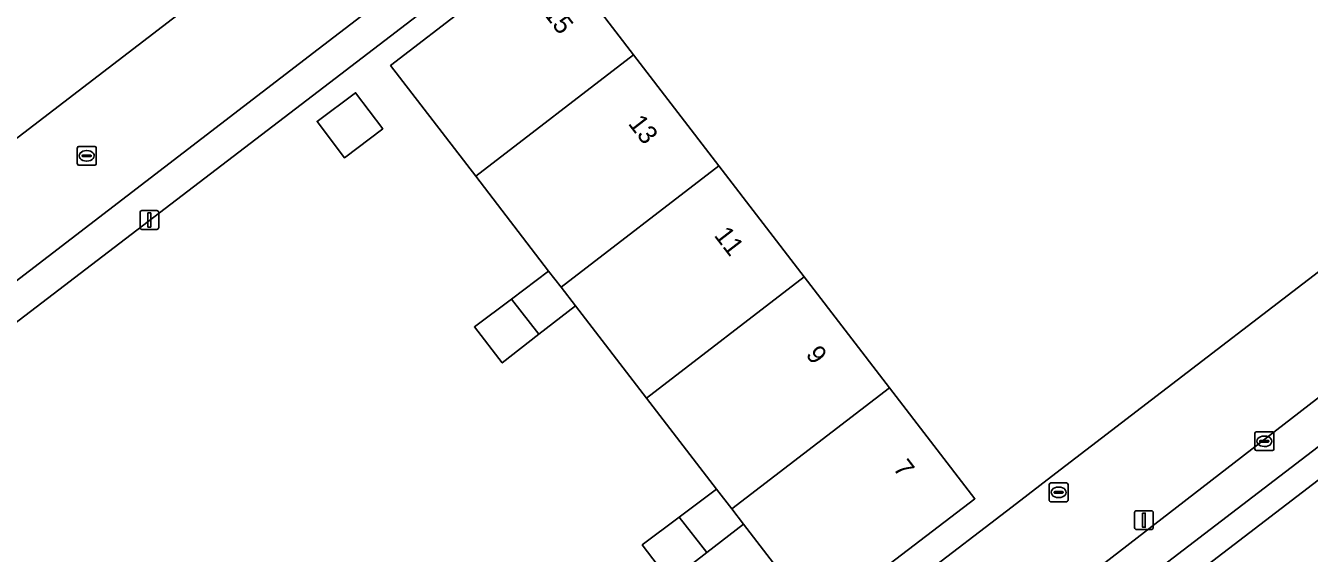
# Model space of a CAD drawing. Extents: x 159352 to 160617, y 385888 to 387323.
# Drawn here: x 159984.4 to 160052.9, y 386601.9 to 386630 of the extents above; entities that cross this region are included whole.
import ezdxf

# ---------------------------------------------------------------- set-up
doc = ezdxf.new("R2010")
doc.units = 0
for name, color, linetype in [('IMGEO_Erf', 7, 'Continuous'), ('IMGEO_Kolk', 7, 'Continuous'), ('IMGEO_Lichtmast', 7, 'Continuous'), ('IMGEO_Pand', 7, 'Continuous'), ('IMGEO_Pand_nummerreeks', 7, 'Continuous'), ('IMGEO_Parkeervlak_gesloten', 7, 'Continuous'), ('IMGEO_Rijbaan_lokaal_gesloten', 7, 'Continuous'), ('IMGEO_Rijbaan_lokaal_open', 7, 'Continuous'), ('IMGEO_Rioolput', 7, 'Continuous'), ('IMGEO_Voetpad_open', 7, 'Continuous')]:
    doc.layers.add(name, color=color, linetype=linetype)

msp = doc.modelspace()

# ---------------------------------------------------------------- linework, layer by layer
at = {"layer": 'IMGEO_Erf'}
for points in [[(159937.429, 386634.583), (159958.24, 386607.374), (159976.527, 386621.358), (159979.779, 386620.834), (159993.835, 386631.612), (159991.763, 386638.279), (160000, 386644.604)], [(159964.176, 386599.682), (159987.621, 386569.07), (159987.64, 386569.044), (159987.659, 386569.019), (159987.679, 386568.993), (159988.838, 386567.467), (159990.356, 386568.622), (160000, 386575.956), (160005.625, 386580.234), (160007.686, 386581.801), (160010.572, 386583.996), (160012.914, 386585.857), (160032.089, 386600.58), (160036.998, 386604.349), (160039.339, 386606.129), (160058.441, 386620.782), (160063.392, 386624.58), (160065.794, 386626.44), (160085.005, 386641.126)], [(160013.533, 386636.86), (160000, 386626.477), (159973.45, 386606.21)]]:
    msp.add_lwpolyline(points, dxfattribs=at)
for points in [[(160016.821, 386628.442), (160021.369, 386622.525), (160025.918, 386616.608), (160030.466, 386610.691), (160035.015, 386604.774), (160026.596, 386598.335), (160022.679, 386603.421), (160020.718, 386601.903), (160018.757, 386600.385), (160017.28, 386602.307), (160019.254, 386603.795), (160021.239, 386605.291), (160017.505, 386610.141), (160013.718, 386615.058), (160011.764, 386613.539), (160009.809, 386612.019), (160008.329, 386613.938), (160010.301, 386615.421), (160012.288, 386616.915), (160008.398, 386621.967), (160003.857, 386627.864), (160012.272, 386634.359)], [(160001.393, 386622.952), (159999.939, 386624.888), (160001.99, 386626.418), (160003.443, 386624.502)]]:
    msp.add_lwpolyline(points, close=True, dxfattribs=at)
at = {"layer": 'IMGEO_Kolk'}
for p, q in [((159987.153, 386622.631), (159987.153, 386623.483)), ((159987.228, 386623.557), (159988.08, 386623.557)), ((159988.154, 386623.483), (159988.154, 386622.631)), ((159987.412, 386623.051), (159987.412, 386623.063)), ((159987.85, 386623.014), (159987.452, 386623.014)), ((159987.455, 386623.1), (159987.853, 386623.1)), ((159987.641, 386623.337), (159987.666, 386623.337)), ((159987.896, 386623.063), (159987.896, 386623.051)), ((159988.08, 386622.557), (159987.228, 386622.557)), ((159987.664, 386622.777), (159987.639, 386622.777)), ((160049.954, 386607.411), (160049.954, 386608.263)), ((160050.029, 386608.337), (160050.881, 386608.337)), ((160050.213, 386607.831), (160050.213, 386607.843)), ((160050.651, 386607.794), (160050.253, 386607.794)), ((160050.256, 386607.88), (160050.654, 386607.88)), ((160050.442, 386608.117), (160050.467, 386608.117)), ((160050.697, 386607.843), (160050.697, 386607.831)), ((160050.955, 386608.263), (160050.955, 386607.411)), ((160050.881, 386607.337), (160050.029, 386607.337)), ((160050.465, 386607.557), (160050.44, 386607.557))]:
    msp.add_line(p, q, dxfattribs=at)
for points in [[(159987.153, 386622.631), (159987.153, 386623.483)], [(159987.228, 386623.557), (159988.08, 386623.557)], [(159988.154, 386623.483), (159988.154, 386622.631)], [(159988.08, 386622.557), (159987.228, 386622.557)], [(160049.954, 386607.411), (160049.954, 386608.263)], [(160050.029, 386608.337), (160050.881, 386608.337)], [(160050.955, 386608.263), (160050.955, 386607.411)], [(160050.881, 386607.337), (160050.029, 386607.337)]]:
    msp.add_lwpolyline(points, dxfattribs=at)
for centre, radius, start, end in [((159987.23, 386623.481), 0.0765, 91.55205, 178.44795), ((159987.23, 386623.481), 0.0765, 91.55205, 178.44795), ((159988.078, 386623.481), 0.0765, 1.55205, 88.44795), ((159988.078, 386623.481), 0.0765, 1.55205, 88.44795), ((159987.452, 386623.06), 0.0403, 85.87752, 175.75265), ((159987.449, 386623.05), 0.0366, 178.93798, 274.71019), ((159987.853, 386623.057), 0.043, 264.86636, 352.45326), ((159987.857, 386623.062), 0.0386, 1.73085, 96.63898), ((159987.23, 386622.633), 0.0765, 181.55205, 268.44795), ((159987.23, 386622.633), 0.0765, 181.55205, 268.44795), ((159988.078, 386622.633), 0.0765, 271.55205, 358.44795), ((159988.078, 386622.633), 0.0765, 271.55205, 358.44795), ((160050.031, 386608.261), 0.0765, 91.55205, 178.44795), ((160050.031, 386608.261), 0.0765, 91.55205, 178.44795), ((160050.253, 386607.84), 0.0403, 85.87752, 175.75265), ((160050.25, 386607.83), 0.0366, 178.93798, 274.71019), ((160050.654, 386607.837), 0.043, 264.86636, 352.45326), ((160050.658, 386607.842), 0.0386, 1.73085, 96.63898), ((160050.879, 386608.261), 0.0765, 1.55205, 88.44795), ((160050.879, 386608.261), 0.0765, 1.55205, 88.44795), ((160050.031, 386607.413), 0.0765, 181.55205, 268.44795), ((160050.031, 386607.413), 0.0765, 181.55205, 268.44795), ((160050.879, 386607.413), 0.0765, 271.55205, 358.44795), ((160050.879, 386607.413), 0.0765, 271.55205, 358.44795)]:
    msp.add_arc(centre, radius, start, end, dxfattribs=at)
for centre, major_axis, ratio, start_param, end_param in [((159987.64, 386623.057), (-0.387, 0.002), 0.722429, 4.712389, 7.853982), ((159987.665, 386623.057), (-0.39, 0.002), 0.717154, 1.570796, 4.712389), ((160050.441, 386607.837), (-0.387, 0.002), 0.722429, 4.712389, 7.853982), ((160050.466, 386607.837), (-0.39, 0.002), 0.717154, 1.570796, 4.712389)]:
    msp.add_ellipse(centre, major_axis=major_axis, ratio=ratio, start_param=start_param, end_param=end_param, dxfattribs=at)
at = {"layer": 'IMGEO_Lichtmast'}
for p, q in [((159990.601, 386620.136), (159991.391, 386620.136)), ((159991.391, 386620.136), (159990.601, 386620.136)), ((159990.501, 386619.236), (159990.501, 386620.036)), ((159990.501, 386620.036), (159990.501, 386619.236)), ((159991.491, 386620.036), (159991.491, 386619.236)), ((159991.491, 386619.236), (159991.491, 386620.036)), ((159991.391, 386619.136), (159990.601, 386619.136)), ((159990.601, 386619.136), (159991.391, 386619.136)), ((160043.537, 386603.232), (160043.537, 386604.032)), ((160043.537, 386604.032), (160043.537, 386603.232)), ((160043.637, 386604.132), (160044.427, 386604.132)), ((160044.427, 386604.132), (160043.637, 386604.132)), ((160044.527, 386604.032), (160044.527, 386603.232)), ((160044.527, 386603.232), (160044.527, 386604.032)), ((160044.427, 386603.132), (160043.637, 386603.132)), ((160043.637, 386603.132), (160044.427, 386603.132))]:
    msp.add_line(p, q, dxfattribs=at)
for points in [[(159990.921, 386620.011), (159991.071, 386620.011), (159991.071, 386619.261), (159990.921, 386619.261), (159990.921, 386620.011)], [(160043.957, 386604.007), (160044.107, 386604.007), (160044.107, 386603.257), (160043.957, 386603.257), (160043.957, 386604.007)]]:
    msp.add_lwpolyline(points, dxfattribs=at)
for centre, start, end in [((159990.601, 386620.036), 90, 180), ((159990.601, 386620.036), 90, 180), ((159991.391, 386620.036), 0, 90), ((159991.391, 386620.036), 360, 90), ((159990.601, 386619.236), 180, 270), ((159990.601, 386619.236), 180, 270), ((159991.391, 386619.236), 270, 0), ((159991.391, 386619.236), 270, 0), ((160043.637, 386604.032), 90, 180), ((160043.637, 386604.032), 90, 180), ((160044.427, 386604.032), 0, 90), ((160044.427, 386604.032), 360, 90), ((160043.637, 386603.232), 180, 270), ((160043.637, 386603.232), 180, 270), ((160044.427, 386603.232), 270, 0), ((160044.427, 386603.232), 270, 0)]:
    msp.add_arc(centre, 0.1, start, end, dxfattribs=at)
at = {"layer": 'IMGEO_Pand'}
for points in [[(160012.272, 386634.359), (160003.857, 386627.864), (160008.398, 386621.967), (160016.821, 386628.442)], [(160021.369, 386622.525), (160016.821, 386628.442), (160008.398, 386621.967), (160012.288, 386616.915), (160012.951, 386616.054)], [(160003.443, 386624.502), (160001.99, 386626.418), (159999.939, 386624.888), (160001.393, 386622.952)], [(160025.918, 386616.608), (160021.369, 386622.525), (160012.951, 386616.054), (160013.718, 386615.058), (160017.505, 386610.141)], [(160012.951, 386616.054), (160012.288, 386616.915), (160010.301, 386615.421), (160011.764, 386613.539), (160013.718, 386615.058)], [(160030.466, 386610.691), (160025.918, 386616.608), (160017.505, 386610.141), (160021.239, 386605.291), (160022.058, 386604.228)], [(160011.764, 386613.539), (160010.301, 386615.421), (160008.329, 386613.938), (160009.809, 386612.019)], [(160035.015, 386604.774), (160030.466, 386610.691), (160022.058, 386604.228), (160022.679, 386603.421), (160026.596, 386598.335)], [(160022.058, 386604.228), (160021.239, 386605.291), (160019.254, 386603.795), (160020.718, 386601.903), (160022.679, 386603.421)], [(160020.718, 386601.903), (160019.254, 386603.795), (160017.28, 386602.307), (160018.757, 386600.385)]]:
    msp.add_lwpolyline(points, close=True, dxfattribs=at)
at = {"layer": 'IMGEO_Parkeervlak_gesloten'}
for points in [[(159997.207, 386564.598), (160036.11, 386594.378), (160119.43, 386658.16), (160118.921, 386658.836), (160117.484, 386659.086)], [(160066.7, 386619.19), (160065.451, 386619.352), (160065.075, 386619.231), (160034.888, 386595.901), (160028.563, 386591.052), (160001.048, 386570.056), (159998.706, 386568.248)]]:
    msp.add_lwpolyline(points, dxfattribs=at)
at = {"layer": 'IMGEO_Rijbaan_lokaal_gesloten'}
for points in [[(160119.43, 386658.16), (160036.11, 386594.378), (159997.207, 386564.598), (159998.084, 386563.455), (160037.003, 386593.264), (160120.273, 386657.041)], [(160122.685, 386653.841), (160120.273, 386657.041), (160037.003, 386593.264), (159998.084, 386563.455), (160000.552, 386560.24), (160039.471, 386590.049), (160040.012, 386590.474), (160040.889, 386589.345), (160051.67, 386597.699), (160054.402, 386599.682), (160054.84, 386599.996), (160055.518, 386600.483), (160055.805, 386600.701), (160054.923, 386601.789)]]:
    msp.add_lwpolyline(points, close=True, dxfattribs=at)
at = {"layer": 'IMGEO_Rijbaan_lokaal_open'}
msp.add_lwpolyline([(160000, 386628.741), (160015.231, 386640.426), (160007.623, 386650.457), (160000, 386644.604), (159991.763, 386638.279), (159993.835, 386631.612), (159979.779, 386620.834), (159976.527, 386621.358), (159958.24, 386607.374), (159961.914, 386602.559), (159967.388, 386606.878), (159970.89, 386609.564), (159972.409, 386607.573)], close=True, dxfattribs=at)
at = {"layer": 'IMGEO_Rioolput'}
for p, q in [((160038.983, 386604.688), (160038.983, 386605.54)), ((160039.058, 386605.614), (160039.91, 386605.614)), ((160039.242, 386605.108), (160039.242, 386605.12)), ((160039.68, 386605.071), (160039.282, 386605.071)), ((160039.285, 386605.157), (160039.683, 386605.157)), ((160039.471, 386605.394), (160039.496, 386605.394)), ((160039.726, 386605.12), (160039.726, 386605.108)), ((160039.984, 386605.54), (160039.984, 386604.688)), ((160039.91, 386604.614), (160039.058, 386604.614)), ((160039.494, 386604.834), (160039.469, 386604.834))]:
    msp.add_line(p, q, dxfattribs=at)
for points in [[(160038.983, 386604.688), (160038.983, 386605.54)], [(160039.058, 386605.614), (160039.91, 386605.614)], [(160039.984, 386605.54), (160039.984, 386604.688)], [(160039.91, 386604.614), (160039.058, 386604.614)]]:
    msp.add_lwpolyline(points, dxfattribs=at)
for centre, radius, start, end in [((160039.06, 386605.538), 0.0765, 91.55205, 178.44795), ((160039.06, 386605.538), 0.0765, 91.55205, 178.44795), ((160039.282, 386605.117), 0.0403, 85.87752, 175.75265), ((160039.279, 386605.107), 0.0366, 178.93798, 274.71019), ((160039.683, 386605.114), 0.043, 264.86636, 352.45326), ((160039.687, 386605.119), 0.0386, 1.73085, 96.63898), ((160039.908, 386605.538), 0.0765, 1.55205, 88.44795), ((160039.908, 386605.538), 0.0765, 1.55205, 88.44795), ((160039.06, 386604.69), 0.0765, 181.55205, 268.44795), ((160039.06, 386604.69), 0.0765, 181.55205, 268.44795), ((160039.908, 386604.69), 0.0765, 271.55205, 358.44795), ((160039.908, 386604.69), 0.0765, 271.55205, 358.44795)]:
    msp.add_arc(centre, radius, start, end, dxfattribs=at)
for centre, major_axis, ratio, start_param, end_param in [((160039.47, 386605.114), (-0.387, 0.002), 0.722429, 4.712389, 7.853982), ((160039.495, 386605.114), (-0.39, 0.002), 0.717154, 1.570796, 4.712389)]:
    msp.add_ellipse(centre, major_axis=major_axis, ratio=ratio, start_param=start_param, end_param=end_param, dxfattribs=at)
at = {"layer": 'IMGEO_Voetpad_open'}
for points in [[(160122.248, 386668.471), (160121.752, 386669.175), (160113.256, 386663.136), (160113.238, 386663.137), (160112.944, 386662.916), (160104.078, 386655.792), (160092.338, 386646.788), (160089.965, 386644.917), (160085.005, 386641.126), (160065.794, 386626.44), (160063.392, 386624.58), (160058.441, 386620.782), (160039.339, 386606.129), (160036.998, 386604.349), (160032.089, 386600.58), (160012.914, 386585.857), (160010.572, 386583.996), (160007.686, 386581.801), (160005.625, 386580.234), (160000, 386575.956), (159990.356, 386568.622), (159988.838, 386567.467), (159985.98, 386565.362), (159986.838, 386564.269)], [(159998.706, 386568.248), (160001.048, 386570.056), (160028.563, 386591.052), (160034.888, 386595.901), (160065.075, 386619.231)]]:
    msp.add_lwpolyline(points, dxfattribs=at)
msp.add_lwpolyline([(160000, 386626.477), (160013.533, 386636.86), (160016.316, 386638.995), (160015.782, 386639.699), (160015.231, 386640.426), (160000, 386628.741), (159972.409, 386607.573), (159973.45, 386606.21)], close=True, dxfattribs=at)

# ---------------------------------------------------------------- texts
at = {"layer": 'IMGEO_Pand_nummerreeks'}
for s, p in [('15', (160011.984, 386630.632)), ('13', (160016.491, 386624.768)), ('11', (160021.073, 386618.808)), ('9', (160025.96, 386612.451)), ('7', (160030.62, 386606.389))]:
    msp.add_text(s, height=1, rotation=307.55071, dxfattribs=at).set_placement(p)

doc.saveas('drawing.dxf')
